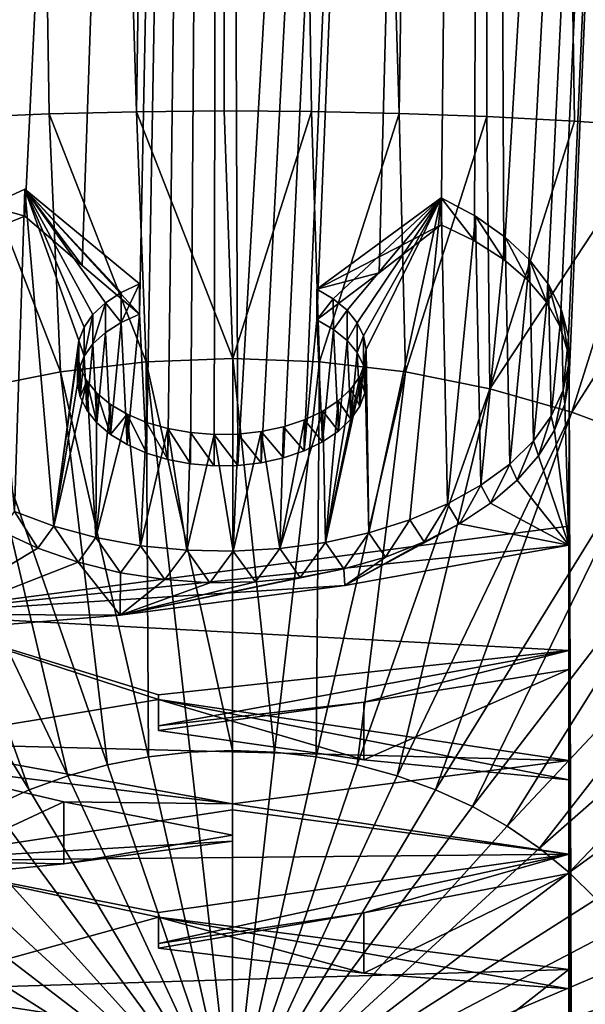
# Model space of a CAD drawing. Header units: metres. Extents: x -22 to 72, y -237 to 23.
# Tile 325 of 363: x 65.79 to 68.74, y -46.64 to -41.52. Entities that reach past the tile are written whole.
import ezdxf

# ---------------------------------------------------------------- set-up
doc = ezdxf.new("R2010")
doc.units = ezdxf.units.M
doc.layers.add('solid_509588_MEDIA_SW0001', color=7, linetype='CONTINUOUS')

msp = doc.modelspace()

# ---------------------------------------------------------------- linework, layer by layer
at = {"layer": 'solid_509588_MEDIA_SW0001'}
for points in [[(66.400864, -41.995491, 155.274124), (66.84166, -11.440371, 111.647758), (65.465561, -11.483127, 111.617805)], [(66.400864, -41.995491, 155.274124), (66.856339, -41.991329, 155.279114), (66.84166, -11.440371, 111.647758)], [(67.768143, -42.003986, 155.263916), (68.218033, -11.476451, 111.622482), (66.84166, -11.440371, 111.647758)], [(67.312256, -41.99416, 155.275726), (67.768143, -42.003986, 155.263916), (66.84166, -11.440371, 111.647758)], [(66.856339, -41.991329, 155.279114), (67.312256, -41.99416, 155.275726), (66.84166, -11.440371, 111.647758)], [(65.946182, -42.006618, 155.260757), (66.400864, -41.995491, 155.274124), (65.465561, -11.483127, 111.617805)], [(65.49173, -42.024715, 155.239014), (65.946182, -42.006618, 155.260757), (65.465561, -11.483127, 111.617805)], [(67.768143, -42.003986, 155.263916), (68.223801, -42.020824, 155.243698), (68.218033, -11.476451, 111.622482)], [(69.586754, -42.113338, 155.132523), (69.586754, -26.8522, 133.337357), (68.218033, -11.476451, 111.622482)], [(69.1334, -42.075508, 155.177994), (69.586754, -42.113338, 155.132523), (68.218033, -11.476451, 111.622482)], [(68.679001, -42.044666, 155.215042), (69.1334, -42.075508, 155.177994), (68.218033, -11.476451, 111.622482)], [(68.223801, -42.020824, 155.243698), (68.679001, -42.044666, 155.215042), (68.218033, -11.476451, 111.622482)], [(68.31144, -42.76368, 134.851761), (68.218033, -21.561619, 104.560768), (69.586754, -21.446972, 104.641006)], [(68.437111, -42.870914, 135.021347), (68.31144, -42.76368, 134.851761), (69.586754, -21.446972, 104.641006)], [(68.535393, -42.987751, 135.202057), (68.437111, -42.870914, 135.021347), (69.586754, -21.446972, 104.641006)], [(68.604912, -43.113014, 135.391266), (68.535393, -42.987751, 135.202057), (69.586754, -21.446972, 104.641006)], [(68.643936, -43.243862, 135.584106), (68.604912, -43.113014, 135.391266), (69.586754, -21.446972, 104.641006)], [(68.652115, -43.378696, 135.777939), (68.643936, -43.243862, 135.584106), (69.586754, -21.446972, 104.641006)], [(68.652115, -43.378696, 135.777939), (69.586754, -21.446972, 104.641006), (68.678986, -52.070286, 148.195038)], [(69.586754, -21.446972, 104.641006), (69.133392, -52.024914, 148.211334), (68.678986, -52.070286, 148.195038)], [(65.470421, -42.702427, 134.766571), (65.465561, -21.554939, 104.565445), (66.84166, -21.597715, 104.535515)], [(65.635071, -42.613396, 134.619736), (65.470421, -42.702427, 134.766571), (66.84166, -21.597715, 104.535515)], [(65.635071, -42.613396, 134.619736), (66.84166, -21.597715, 104.535515), (65.820129, -42.537701, 134.492401)], [(66.118156, -42.794891, 134.835129), (65.820129, -42.537701, 134.492401), (66.84166, -21.597715, 104.535515)], [(66.416512, -43.048656, 135.180832), (66.118156, -42.794891, 134.835129), (66.84166, -21.597715, 104.535515)], [(66.452827, -43.770271, 136.2099), (66.416512, -43.048656, 135.180832), (66.84166, -21.597715, 104.535515)], [(66.56385, -43.804211, 136.254532), (66.452827, -43.770271, 136.2099), (66.84166, -21.597715, 104.535515)], [(66.681725, -43.826653, 136.283691), (66.56385, -43.804211, 136.254532), (66.84166, -21.597715, 104.535515)], [(66.804787, -43.837193, 136.297028), (66.681725, -43.826653, 136.283691), (66.84166, -21.597715, 104.535515)], [(66.928871, -43.835342, 136.294022), (66.804787, -43.837193, 136.297028), (66.84166, -21.597715, 104.535515)], [(66.928871, -43.835342, 136.294022), (66.84166, -21.597715, 104.535515), (68.218033, -21.561619, 104.560768)], [(67.050056, -43.82127, 136.274887), (66.928871, -43.835342, 136.294022), (68.218033, -21.561619, 104.560768)], [(67.166534, -43.795227, 136.239838), (67.050056, -43.82127, 136.274887), (68.218033, -21.561619, 104.560768)], [(67.273865, -43.758221, 136.190033), (67.166534, -43.795227, 136.239838), (68.218033, -21.561619, 104.560768)], [(67.338783, -43.078194, 135.221191), (67.273865, -43.758221, 136.190033), (68.218033, -21.561619, 104.560768)], [(67.662689, -42.83279, 134.887939), (67.338783, -43.078194, 135.221191), (68.218033, -21.561619, 104.560768)], [(67.986229, -42.583298, 134.558136), (67.662689, -42.83279, 134.887939), (68.218033, -21.561619, 104.560768)], [(68.159897, -42.667152, 134.695953), (67.986229, -42.583298, 134.558136), (68.218033, -21.561619, 104.560768)], [(68.31144, -42.76368, 134.851761), (68.159897, -42.667152, 134.695953), (68.218033, -21.561619, 104.560768)], [(66.005592, -43.347744, 154.52536), (65.946182, -42.006618, 155.260757), (65.49173, -42.024715, 155.239014)], [(65.567078, -43.434647, 154.464508), (66.005592, -43.347744, 154.52536), (65.49173, -42.024715, 155.239014)], [(66.452209, -43.29538, 154.562027), (66.400864, -41.995491, 155.274124), (65.946182, -42.006618, 155.260757)], [(66.005592, -43.347744, 154.52536), (66.452209, -43.29538, 154.562027), (65.946182, -42.006618, 155.260757)], [(66.90287, -43.278019, 154.574188), (66.856339, -41.991329, 155.279114), (66.400864, -41.995491, 155.274124)], [(66.452209, -43.29538, 154.562027), (66.90287, -43.278019, 154.574188), (66.400864, -41.995491, 155.274124)], [(66.90287, -43.278019, 154.574188), (67.312256, -41.99416, 155.275726), (66.856339, -41.991329, 155.279114)], [(66.90287, -43.278019, 154.574188), (67.353516, -43.295826, 154.561722), (67.312256, -41.99416, 155.275726)], [(67.353516, -43.295826, 154.561722), (67.768143, -42.003986, 155.263916), (67.312256, -41.99416, 155.275726)], [(67.353516, -43.295826, 154.561722), (67.800049, -43.348637, 154.524734), (67.768143, -42.003986, 155.263916)], [(67.800049, -43.348637, 154.524734), (68.223801, -42.020824, 155.243698), (67.768143, -42.003986, 155.263916)], [(67.800049, -43.348637, 154.524734), (68.238434, -43.43597, 154.463577), (68.223801, -42.020824, 155.243698)], [(68.238434, -43.43597, 154.463577), (68.679001, -42.044666, 155.215042), (68.223801, -42.020824, 155.243698)], [(68.238434, -43.43597, 154.463577), (69.1334, -42.075508, 155.177994), (68.679001, -42.044666, 155.215042)], [(68.238434, -43.43597, 154.463577), (68.664703, -43.557041, 154.378815), (69.1334, -42.075508, 155.177994)], [(68.664703, -43.557041, 154.378815), (69.586754, -42.113338, 155.132523), (69.1334, -42.075508, 155.177994)], [(68.664703, -43.557041, 154.378815), (69.074989, -43.710747, 154.271179), (69.586754, -42.113338, 155.132523)], [(65.820129, -42.398132, 134.590134), (65.767181, -44.073868, 136.983322), (65.63073, -42.485146, 134.714401)], [(65.820129, -42.398132, 134.590134), (65.63073, -42.485146, 134.714401), (65.820129, -42.537701, 134.492401)], [(65.820129, -42.398132, 134.590134), (65.971268, -44.150013, 137.092072), (65.767181, -44.073868, 136.983322)], [(66.10141, -43.184746, 135.713531), (65.820129, -42.398132, 134.590134), (66.128494, -43.115055, 135.613998)], [(66.174667, -43.049541, 135.520432), (65.820129, -42.398132, 134.590134), (66.239494, -42.988815, 135.433701)], [(66.321259, -42.934811, 135.356583), (65.820129, -42.398132, 134.590134), (66.416512, -42.889687, 135.292145)], [(66.128494, -43.115055, 135.613998), (65.820129, -42.398132, 134.590134), (66.174667, -43.049541, 135.520432)], [(66.239494, -42.988815, 135.433701), (65.820129, -42.398132, 134.590134), (66.321259, -42.934811, 135.356583)], [(66.10141, -43.184746, 135.713531), (65.971268, -44.150013, 137.092072), (65.820129, -42.398132, 134.590134)], [(65.820129, -42.398132, 134.590134), (65.820129, -42.537701, 134.492401), (66.118156, -42.794891, 134.835129)], [(65.820129, -42.398132, 134.590134), (66.118156, -42.794891, 134.835129), (66.416512, -43.048656, 135.180832)], [(66.416512, -42.889687, 135.292145), (65.820129, -42.398132, 134.590134), (66.416512, -43.048656, 135.180832)], [(65.63073, -42.485146, 134.714401), (65.635071, -42.613396, 134.619736), (65.820129, -42.537701, 134.492401)], [(67.338783, -42.918365, 135.333099), (67.986229, -42.444019, 134.655655), (67.424973, -42.969131, 135.405594)], [(67.338783, -42.918365, 135.333099), (67.986229, -42.583298, 134.558136), (67.986229, -42.444019, 134.655655)], [(67.424973, -42.969131, 135.405594), (67.986229, -42.444019, 134.655655), (67.496078, -43.027889, 135.489517)], [(67.496078, -43.027889, 135.489517), (67.986229, -42.444019, 134.655655), (67.54908, -43.092281, 135.581482)], [(67.54908, -43.092281, 135.581482), (67.986229, -42.444019, 134.655655), (67.582626, -43.160275, 135.678574)], [(67.582626, -43.160275, 135.678574), (67.986229, -42.444019, 134.655655), (67.59642, -43.231232, 135.779922)], [(67.59642, -43.231232, 135.779922), (67.986229, -42.444019, 134.655655), (67.610207, -44.184731, 137.141663)], [(67.610207, -44.184731, 137.141663), (67.986229, -42.444019, 134.655655), (67.823524, -44.117432, 137.045532)], [(67.823524, -44.117432, 137.045532), (67.986229, -42.444019, 134.655655), (68.01931, -44.034164, 136.92662)], [(68.01931, -44.034164, 136.92662), (67.986229, -42.444019, 134.655655), (68.163925, -42.538811, 134.791031)], [(67.986229, -42.444019, 134.655655), (67.986229, -42.583298, 134.558136), (68.159897, -42.667152, 134.695953)], [(68.163925, -42.538811, 134.791031), (67.986229, -42.444019, 134.655655), (68.159897, -42.667152, 134.695953)], [(67.338783, -42.918365, 135.333099), (67.662689, -42.83279, 134.887939), (67.986229, -42.583298, 134.558136)], [(68.01931, -44.034164, 136.92662), (68.163925, -42.538811, 134.791031), (68.19268, -43.937187, 136.788116)], [(68.163925, -42.538811, 134.791031), (68.159897, -42.667152, 134.695953), (68.31144, -42.76368, 134.851761)], [(68.19268, -43.937187, 136.788116), (68.163925, -42.538811, 134.791031), (68.318542, -42.646999, 134.945541)], [(68.318542, -42.646999, 134.945541), (68.163925, -42.538811, 134.791031), (68.31144, -42.76368, 134.851761)], [(68.19268, -43.937187, 136.788116), (68.318542, -42.646999, 134.945541), (68.342468, -43.827209, 136.631058)], [(68.318542, -42.646999, 134.945541), (68.31144, -42.76368, 134.851761), (68.437111, -42.870914, 135.021347)], [(68.342468, -43.827209, 136.631058), (68.318542, -42.646999, 134.945541), (68.445885, -42.76572, 135.115097)], [(68.445885, -42.76572, 135.115097), (68.318542, -42.646999, 134.945541), (68.437111, -42.870914, 135.021347)], [(68.342468, -43.827209, 136.631058), (68.445885, -42.76572, 135.115097), (68.465302, -43.706429, 136.458572)], [(68.445885, -42.76572, 135.115097), (68.437111, -42.870914, 135.021347), (68.535393, -42.987751, 135.202057)], [(68.465302, -43.706429, 136.458572), (68.445885, -42.76572, 135.115097), (68.544006, -42.89291, 135.296738)], [(68.544006, -42.89291, 135.296738), (68.445885, -42.76572, 135.115097), (68.535393, -42.987751, 135.202057)], [(67.338783, -42.918365, 135.333099), (67.338783, -43.078194, 135.221191), (67.662689, -42.83279, 134.887939)], [(66.416512, -42.889687, 135.292145), (66.416512, -43.048656, 135.180832), (66.321045, -43.091789, 135.246918)], [(66.321259, -42.934811, 135.356583), (66.416512, -42.889687, 135.292145), (66.321045, -43.091789, 135.246918)], [(68.465302, -43.706429, 136.458572), (68.544006, -42.89291, 135.296738), (68.558189, -43.577915, 136.27504)], [(68.544006, -42.89291, 135.296738), (68.535393, -42.987751, 135.202057), (68.604912, -43.113014, 135.391266)], [(68.558189, -43.577915, 136.27504), (68.544006, -42.89291, 135.296738), (68.611824, -43.027287, 135.488663)], [(68.611824, -43.027287, 135.488663), (68.544006, -42.89291, 135.296738), (68.604912, -43.113014, 135.391266)], [(66.239494, -42.988815, 135.433701), (66.321259, -42.934811, 135.356583), (66.321045, -43.091789, 135.246918)], [(67.338783, -42.918365, 135.333099), (67.424973, -42.969131, 135.405594), (67.338783, -43.078194, 135.221191)], [(66.174667, -43.049541, 135.520432), (66.239494, -42.988815, 135.433701), (66.174896, -43.202198, 135.41304)], [(66.239494, -42.988815, 135.433701), (66.239471, -43.143578, 135.325348), (66.174896, -43.202198, 135.41304)], [(66.239494, -42.988815, 135.433701), (66.321045, -43.091789, 135.246918), (66.239471, -43.143578, 135.325348)], [(67.424973, -42.969131, 135.405594), (67.425186, -43.127377, 135.29512), (67.338783, -43.078194, 135.221191)], [(67.424973, -42.969131, 135.405594), (67.496078, -43.027889, 135.489517), (67.425186, -43.127377, 135.29512)], [(66.352776, -43.72612, 136.15126), (66.321045, -43.091789, 135.246918), (66.416512, -43.048656, 135.180832)], [(66.452827, -43.770271, 136.2099), (66.352776, -43.72612, 136.15126), (66.416512, -43.048656, 135.180832)], [(67.496078, -43.027889, 135.489517), (67.496178, -43.184422, 135.380112), (67.425186, -43.127377, 135.29512)], [(67.496078, -43.027889, 135.489517), (67.54908, -43.092281, 135.581482), (67.496178, -43.184422, 135.380112)], [(68.558189, -43.577915, 136.27504), (68.611824, -43.027287, 135.488663), (68.620239, -43.443134, 136.08255)], [(68.611824, -43.027287, 135.488663), (68.604912, -43.113014, 135.391266), (68.643936, -43.243862, 135.584106)], [(68.620239, -43.443134, 136.08255), (68.611824, -43.027287, 135.488663), (68.647369, -43.165165, 135.685562)], [(68.647369, -43.165165, 135.685562), (68.611824, -43.027287, 135.488663), (68.643936, -43.243862, 135.584106)], [(66.174667, -43.049541, 135.520432), (66.174896, -43.202198, 135.41304), (66.128365, -43.266739, 135.508286)], [(66.128494, -43.115055, 135.613998), (66.174667, -43.049541, 135.520432), (66.128365, -43.266739, 135.508286)], [(66.266441, -43.673187, 136.08017), (66.239471, -43.143578, 135.325348), (66.321045, -43.091789, 135.246918)], [(66.352776, -43.72612, 136.15126), (66.266441, -43.673187, 136.08017), (66.321045, -43.091789, 135.246918)], [(67.338783, -43.078194, 135.221191), (67.369377, -43.71138, 136.126694), (67.273865, -43.758221, 136.190033)], [(67.338783, -43.078194, 135.221191), (67.425186, -43.127377, 135.29512), (67.369377, -43.71138, 136.126694)], [(67.54908, -43.092281, 135.581482), (67.549004, -43.247261, 135.472763), (67.496178, -43.184422, 135.380112)], [(67.54908, -43.092281, 135.581482), (67.582626, -43.160275, 135.678574), (67.549004, -43.247261, 135.472763)], [(66.10141, -43.184746, 135.713531), (66.128494, -43.115055, 135.613998), (66.128365, -43.266739, 135.508286)], [(66.195412, -43.612614, 135.997879), (66.174896, -43.202198, 135.41304), (66.239471, -43.143578, 135.325348)], [(66.266441, -43.673187, 136.08017), (66.195412, -43.612614, 135.997879), (66.239471, -43.143578, 135.325348)], [(67.425186, -43.127377, 135.29512), (67.45108, -43.655819, 136.051041), (67.369377, -43.71138, 136.126694)], [(67.425186, -43.127377, 135.29512), (67.496178, -43.184422, 135.380112), (67.45108, -43.655819, 136.051041)], [(66.094734, -43.256027, 135.815323), (65.971268, -44.150013, 137.092072), (66.10141, -43.184746, 135.713531)], [(66.10141, -43.184746, 135.713531), (66.101349, -43.33543, 135.608276), (66.094727, -43.406033, 135.709579)], [(66.094734, -43.256027, 135.815323), (66.10141, -43.184746, 135.713531), (66.094727, -43.406033, 135.709579)], [(66.10141, -43.184746, 135.713531), (66.128365, -43.266739, 135.508286), (66.101349, -43.33543, 135.608276)], [(66.142418, -43.54681, 135.907333), (66.128365, -43.266739, 135.508286), (66.174896, -43.202198, 135.41304)], [(66.195412, -43.612614, 135.997879), (66.142418, -43.54681, 135.907333), (66.174896, -43.202198, 135.41304)], [(67.496178, -43.184422, 135.380112), (67.515884, -43.593739, 135.965729), (67.45108, -43.655819, 136.051041)], [(67.496178, -43.184422, 135.380112), (67.549004, -43.247261, 135.472763), (67.515884, -43.593739, 135.965729)], [(67.582626, -43.160275, 135.678574), (67.582741, -43.314743, 135.571121), (67.549004, -43.247261, 135.472763)], [(67.582626, -43.160275, 135.678574), (67.59642, -43.231232, 135.779922), (67.582741, -43.314743, 135.571121)], [(68.620239, -43.443134, 136.08255), (68.647369, -43.165165, 135.685562), (68.650215, -43.304329, 135.884308)], [(68.647369, -43.165165, 135.685562), (68.643936, -43.243862, 135.584106), (68.652115, -43.378696, 135.777939)], [(68.650215, -43.304329, 135.884308), (68.647369, -43.165165, 135.685562), (68.652115, -43.378696, 135.777939)], [(67.549004, -43.247261, 135.472763), (67.562515, -43.526554, 135.872421), (67.515884, -43.593739, 135.965729)], [(67.549004, -43.247261, 135.472763), (67.582741, -43.314743, 135.571121), (67.562515, -43.526554, 135.872421)], [(67.59642, -43.231232, 135.779922), (67.596458, -43.385227, 135.672623), (67.582741, -43.314743, 135.571121)], [(67.59642, -43.231232, 135.779922), (67.610207, -44.184731, 137.141663), (67.589622, -43.302513, 135.881714)], [(67.59642, -43.231232, 135.779922), (67.589622, -43.302513, 135.881714), (67.596458, -43.385227, 135.672623)], [(66.108482, -43.326389, 135.915817), (65.971268, -44.150013, 137.092072), (66.094734, -43.256027, 135.815323)], [(66.46431, -45.34988, 153.329865), (66.452209, -43.29538, 154.562027), (66.005592, -43.347744, 154.52536)], [(66.094734, -43.256027, 135.815323), (66.094727, -43.406033, 135.709579), (66.108574, -43.477322, 135.81041)], [(66.108482, -43.326389, 135.915817), (66.094734, -43.256027, 135.815323), (66.108574, -43.477322, 135.81041)], [(66.108574, -43.477322, 135.81041), (66.101349, -43.33543, 135.608276), (66.128365, -43.266739, 135.508286)], [(66.142418, -43.54681, 135.907333), (66.108574, -43.477322, 135.81041), (66.128365, -43.266739, 135.508286)], [(66.900002, -45.316807, 153.353027), (66.90287, -43.278019, 154.574188), (66.452209, -43.29538, 154.562027)], [(66.681221, -45.325092, 153.347214), (66.900002, -45.316807, 153.353027), (66.452209, -43.29538, 154.562027)], [(66.46431, -45.34988, 153.329865), (66.681221, -45.325092, 153.347214), (66.452209, -43.29538, 154.562027)], [(66.900002, -45.316807, 153.353027), (67.118782, -45.325092, 153.347214), (66.90287, -43.278019, 154.574188)], [(67.118782, -45.325092, 153.347214), (67.353516, -43.295826, 154.561722), (66.90287, -43.278019, 154.574188)], [(67.118782, -45.325092, 153.347214), (67.335693, -45.34988, 153.329865), (67.353516, -43.295826, 154.561722)], [(67.335693, -45.34988, 153.329865), (67.800049, -43.348637, 154.524734), (67.353516, -43.295826, 154.561722)], [(67.589622, -43.302513, 135.881714), (67.384117, -44.234715, 137.213043), (67.562691, -43.371609, 135.980392)], [(67.589622, -43.302513, 135.881714), (67.610207, -44.184731, 137.141663), (67.384117, -44.234715, 137.213043)], [(67.589622, -43.302513, 135.881714), (67.562691, -43.371609, 135.980392), (67.589661, -43.456268, 135.773666)], [(67.589622, -43.302513, 135.881714), (67.589661, -43.456268, 135.773666), (67.596458, -43.385227, 135.672623)], [(68.620239, -43.443134, 136.08255), (68.650215, -43.304329, 135.884308), (68.629288, -43.515667, 135.970016)], [(68.650215, -43.304329, 135.884308), (68.652115, -43.378696, 135.777939), (68.629288, -43.515667, 135.970016)], [(66.251114, -45.390953, 153.301102), (66.005592, -43.347744, 154.52536), (65.567078, -43.434647, 154.464508)], [(66.142387, -43.394794, 136.013504), (65.971268, -44.150013, 137.092072), (66.108482, -43.326389, 135.915817)], [(66.251114, -45.390953, 153.301102), (66.46431, -45.34988, 153.329865), (66.005592, -43.347744, 154.52536)], [(66.108574, -43.477322, 135.81041), (66.094727, -43.406033, 135.709579), (66.101349, -43.33543, 135.608276)], [(66.142387, -43.394794, 136.013504), (66.108482, -43.326389, 135.915817), (66.108574, -43.477322, 135.81041)], [(67.335693, -45.34988, 153.329865), (67.548889, -45.390953, 153.301102), (67.800049, -43.348637, 154.524734)], [(67.548889, -45.390953, 153.301102), (68.238434, -43.43597, 154.463577), (67.800049, -43.348637, 154.524734)], [(67.582741, -43.314743, 135.571121), (67.589661, -43.456268, 135.773666), (67.562515, -43.526554, 135.872421)], [(67.582741, -43.314743, 135.571121), (67.596458, -43.385227, 135.672623), (67.589661, -43.456268, 135.773666)], [(66.142387, -43.394794, 136.013504), (66.190315, -44.209423, 137.176926), (65.971268, -44.150013, 137.092072)], [(66.142387, -43.394794, 136.013504), (66.108574, -43.477322, 135.81041), (66.142418, -43.54681, 135.907333)], [(66.19577, -43.459446, 136.105835), (66.190315, -44.209423, 137.176926), (66.142387, -43.394794, 136.013504)], [(66.142387, -43.394794, 136.013504), (66.142418, -43.54681, 135.907333), (66.195412, -43.612614, 135.997879)], [(66.19577, -43.459446, 136.105835), (66.142387, -43.394794, 136.013504), (66.195412, -43.612614, 135.997879)], [(67.562691, -43.371609, 135.980392), (67.384117, -44.234715, 137.213043), (67.51609, -43.437511, 136.074524)], [(67.562691, -43.371609, 135.980392), (67.51609, -43.437511, 136.074524), (67.562515, -43.526554, 135.872421)], [(67.562691, -43.371609, 135.980392), (67.562515, -43.526554, 135.872421), (67.589661, -43.456268, 135.773666)], [(68.629288, -43.515667, 135.970016), (68.652115, -43.378696, 135.777939), (68.650002, -44.249752, 137.021606)], [(68.650002, -44.896172, 137.944794), (68.652115, -43.378696, 135.777939), (68.678986, -52.070286, 148.195038)], [(68.652115, -43.378696, 135.777939), (68.650002, -44.896172, 137.944794), (68.650002, -44.249752, 137.021606)], [(66.043457, -45.447968, 153.261185), (65.567078, -43.434647, 154.464508), (65.140633, -43.55529, 154.380035)], [(66.043457, -45.447968, 153.261185), (66.251114, -45.390953, 153.301102), (65.567078, -43.434647, 154.464508)], [(67.51609, -43.437511, 136.074524), (67.384117, -44.234715, 137.213043), (67.450836, -43.498474, 136.161575)], [(67.51609, -43.437511, 136.074524), (67.450836, -43.498474, 136.161575), (67.515884, -43.593739, 135.965729)], [(67.51609, -43.437511, 136.074524), (67.515884, -43.593739, 135.965729), (67.562515, -43.526554, 135.872421)], [(67.548889, -45.390953, 153.301102), (67.756546, -45.447968, 153.261185), (68.238434, -43.43597, 154.463577)], [(67.756546, -45.447968, 153.261185), (68.664703, -43.557041, 154.378815), (68.238434, -43.43597, 154.463577)], [(68.558189, -43.577915, 136.27504), (68.620239, -43.443134, 136.08255), (68.575943, -43.651436, 136.155853)], [(68.620239, -43.443134, 136.08255), (68.629288, -43.515667, 135.970016), (68.575943, -43.651436, 136.155853)], [(66.266258, -43.517616, 136.188919), (66.190315, -44.209423, 137.176926), (66.19577, -43.459446, 136.105835)], [(66.19577, -43.459446, 136.105835), (66.195412, -43.612614, 135.997879), (66.266441, -43.673187, 136.08017)], [(66.266258, -43.517616, 136.188919), (66.19577, -43.459446, 136.105835), (66.266441, -43.673187, 136.08017)], [(67.450836, -43.498474, 136.161575), (67.384117, -44.234715, 137.213043), (67.369797, -43.551933, 136.23793)], [(67.450836, -43.498474, 136.161575), (67.369797, -43.551933, 136.23793), (67.45108, -43.655819, 136.051041)], [(67.450836, -43.498474, 136.161575), (67.45108, -43.655819, 136.051041), (67.515884, -43.593739, 135.965729)], [(65.843102, -45.520432, 153.210449), (65.140633, -43.55529, 154.380035), (64.730118, -43.708591, 154.27269)], [(65.843102, -45.520432, 153.210449), (66.043457, -45.447968, 153.261185), (65.140633, -43.55529, 154.380035)], [(66.352631, -43.568432, 136.26149), (66.190315, -44.209423, 137.176926), (66.266258, -43.517616, 136.188919)], [(66.352631, -43.568432, 136.26149), (66.266258, -43.517616, 136.188919), (66.266441, -43.673187, 136.08017)], [(67.369797, -43.551933, 136.23793), (67.147079, -44.266991, 137.25914), (67.274353, -43.597095, 136.302429)], [(67.369797, -43.551933, 136.23793), (67.384117, -44.234715, 137.213043), (67.147079, -44.266991, 137.25914)], [(67.369797, -43.551933, 136.23793), (67.274353, -43.597095, 136.302429), (67.369377, -43.71138, 136.126694)], [(67.369797, -43.551933, 136.23793), (67.369377, -43.71138, 136.126694), (67.45108, -43.655819, 136.051041)], [(67.756546, -45.447968, 153.261185), (67.956894, -45.520432, 153.210449), (68.664703, -43.557041, 154.378815)], [(67.956894, -45.520432, 153.210449), (69.074989, -43.710747, 154.271179), (68.664703, -43.557041, 154.378815)], [(68.575943, -43.651436, 136.155853), (68.629288, -43.515667, 135.970016), (68.650002, -44.249752, 137.021606)], [(66.352631, -43.568432, 136.26149), (66.422546, -44.25164, 137.237213), (66.190315, -44.209423, 137.176926)], [(66.352631, -43.568432, 136.26149), (66.266441, -43.673187, 136.08017), (66.352776, -43.72612, 136.15126)], [(66.453201, -43.610722, 136.321884), (66.422546, -44.25164, 137.237213), (66.352631, -43.568432, 136.26149)], [(66.352631, -43.568432, 136.26149), (66.352776, -43.72612, 136.15126), (66.452827, -43.770271, 136.2099)], [(66.453201, -43.610722, 136.321884), (66.352631, -43.568432, 136.26149), (66.452827, -43.770271, 136.2099)], [(66.563972, -43.642761, 136.367645), (66.422546, -44.25164, 137.237213), (66.453201, -43.610722, 136.321884)], [(66.453201, -43.610722, 136.321884), (66.452827, -43.770271, 136.2099), (66.56385, -43.804211, 136.254532)], [(66.563972, -43.642761, 136.367645), (66.453201, -43.610722, 136.321884), (66.56385, -43.804211, 136.254532)], [(67.274353, -43.597095, 136.302429), (67.147079, -44.266991, 137.25914), (67.166397, -43.6329, 136.353561)], [(67.274353, -43.597095, 136.302429), (67.166397, -43.6329, 136.353561), (67.273865, -43.758221, 136.190033)], [(67.274353, -43.597095, 136.302429), (67.273865, -43.758221, 136.190033), (67.369377, -43.71138, 136.126694)], [(68.465302, -43.706429, 136.458572), (68.558189, -43.577915, 136.27504), (68.492722, -43.784195, 136.333374)], [(68.558189, -43.577915, 136.27504), (68.575943, -43.651436, 136.155853), (68.492722, -43.784195, 136.333374)], [(66.563972, -43.642761, 136.367645), (66.66243, -44.275532, 137.271332), (66.422546, -44.25164, 137.237213)], [(66.563972, -43.642761, 136.367645), (66.56385, -43.804211, 136.254532), (66.681725, -43.826653, 136.283691)], [(66.68158, -43.663795, 136.39769), (66.66243, -44.275532, 137.271332), (66.563972, -43.642761, 136.367645)], [(66.68158, -43.663795, 136.39769), (66.563972, -43.642761, 136.367645), (66.681725, -43.826653, 136.283691)], [(66.804909, -43.673553, 136.411621), (66.66243, -44.275532, 137.271332), (66.68158, -43.663795, 136.39769)], [(66.68158, -43.663795, 136.39769), (66.681725, -43.826653, 136.283691), (66.804787, -43.837193, 136.297028)], [(66.804909, -43.673553, 136.411621), (66.68158, -43.663795, 136.39769), (66.804787, -43.837193, 136.297028)], [(67.05024, -43.657883, 136.389236), (66.904778, -44.280666, 137.278671), (66.929352, -43.671501, 136.408691)], [(67.05024, -43.657883, 136.389236), (67.147079, -44.266991, 137.25914), (66.904778, -44.280666, 137.278671)], [(67.05024, -43.657883, 136.389236), (66.929352, -43.671501, 136.408691), (67.050056, -43.82127, 136.274887)], [(67.05024, -43.657883, 136.389236), (67.050056, -43.82127, 136.274887), (67.166534, -43.795227, 136.239838)], [(67.166397, -43.6329, 136.353561), (67.147079, -44.266991, 137.25914), (67.05024, -43.657883, 136.389236)], [(67.166397, -43.6329, 136.353561), (67.05024, -43.657883, 136.389236), (67.166534, -43.795227, 136.239838)], [(67.166397, -43.6329, 136.353561), (67.166534, -43.795227, 136.239838), (67.273865, -43.758221, 136.190033)], [(68.492722, -43.784195, 136.333374), (68.575943, -43.651436, 136.155853), (68.650002, -44.249752, 137.021606)], [(65.651772, -45.607731, 153.149307), (65.843102, -45.520432, 153.210449), (64.730118, -43.708591, 154.27269)], [(66.804909, -43.673553, 136.411621), (66.904778, -44.280666, 137.278671), (66.66243, -44.275532, 137.271332)], [(66.804909, -43.673553, 136.411621), (66.804787, -43.837193, 136.297028), (66.928871, -43.835342, 136.294022)], [(66.929352, -43.671501, 136.408691), (66.904778, -44.280666, 137.278671), (66.804909, -43.673553, 136.411621)], [(66.929352, -43.671501, 136.408691), (66.804909, -43.673553, 136.411621), (66.928871, -43.835342, 136.294022)], [(66.929352, -43.671501, 136.408691), (66.928871, -43.835342, 136.294022), (67.050056, -43.82127, 136.274887)], [(67.956894, -45.520432, 153.210449), (68.148232, -45.607731, 153.149307), (69.074989, -43.710747, 154.271179)], [(68.148232, -45.607731, 153.149307), (69.465591, -43.895702, 154.141678), (69.074989, -43.710747, 154.271179)], [(68.342468, -43.827209, 136.631058), (68.465302, -43.706429, 136.458572), (68.38089, -43.911446, 136.499847)], [(68.465302, -43.706429, 136.458572), (68.492722, -43.784195, 136.333374), (68.38089, -43.911446, 136.499847)], [(68.38089, -43.911446, 136.499847), (68.492722, -43.784195, 136.333374), (68.650002, -44.249752, 137.021606)], [(68.19268, -43.937187, 136.788116), (68.342468, -43.827209, 136.631058), (68.243103, -44.029785, 136.651596)], [(68.342468, -43.827209, 136.631058), (68.38089, -43.911446, 136.499847), (68.243103, -44.029785, 136.651596)], [(68.148232, -45.607731, 153.149307), (68.328918, -45.709118, 153.078323), (69.465591, -43.895702, 154.141678)], [(68.243103, -44.029785, 136.651596), (68.38089, -43.911446, 136.499847), (68.650002, -44.249752, 137.021606)], [(68.328918, -45.709118, 153.078323), (69.832962, -44.110229, 153.991455), (69.465591, -43.895702, 154.141678)], [(68.01931, -44.034164, 136.92662), (68.19268, -43.937187, 136.788116), (68.08078, -44.137508, 136.787277)], [(68.19268, -43.937187, 136.788116), (68.243103, -44.029785, 136.651596), (68.08078, -44.137508, 136.787277)], [(67.823524, -44.117432, 137.045532), (68.01931, -44.034164, 136.92662), (67.896957, -44.232067, 136.904572)], [(68.01931, -44.034164, 136.92662), (68.08078, -44.137508, 136.787277), (67.896957, -44.232067, 136.904572)], [(68.08078, -44.137508, 136.787277), (68.243103, -44.029785, 136.651596), (68.650002, -44.249752, 137.021606)], [(65.767181, -44.073868, 136.983322), (65.888512, -44.264374, 136.952011), (65.697304, -44.175907, 136.844421)], [(65.767181, -44.073868, 136.983322), (65.971268, -44.150013, 137.092072), (65.888512, -44.264374, 136.952011)], [(67.610207, -44.184731, 137.141663), (67.823524, -44.117432, 137.045532), (67.696083, -44.31086, 137.001144)], [(67.823524, -44.117432, 137.045532), (67.896957, -44.232067, 136.904572), (67.696083, -44.31086, 137.001144)], [(68.328918, -45.709118, 153.078323), (68.497406, -45.82373, 152.998062), (69.832962, -44.110229, 153.991455)], [(68.497406, -45.82373, 152.998062), (70.173782, -44.352386, 153.821899), (69.832962, -44.110229, 153.991455)], [(65.150002, -44.608028, 137.746185), (68.650002, -44.149719, 137.09166), (68.650002, -44.796139, 138.014832)], [(65.150002, -44.608028, 137.746185), (68.650002, -44.249752, 137.021606), (68.650002, -44.149719, 137.09166)], [(65.971268, -44.150013, 137.092072), (66.097023, -44.337055, 137.039047), (65.888512, -44.264374, 136.952011)], [(65.971268, -44.150013, 137.092072), (66.190315, -44.209423, 137.176926), (66.097023, -44.337055, 137.039047)], [(68.08078, -44.137508, 136.787277), (68.650002, -44.249752, 137.021606), (67.484062, -44.459129, 137.199951)], [(67.896957, -44.232067, 136.904572), (68.08078, -44.137508, 136.787277), (67.484062, -44.459129, 137.199951)], [(68.650002, -44.149719, 137.09166), (68.650002, -44.249752, 137.021606), (68.650002, -44.896172, 137.944794)], [(68.650002, -44.149719, 137.09166), (68.650002, -44.896172, 137.944794), (68.650002, -44.796139, 138.014832)], [(65.697304, -44.175907, 136.844421), (65.888512, -44.264374, 136.952011), (65.150002, -44.708061, 137.676147)], [(66.190315, -44.209423, 137.176926), (66.318542, -44.391987, 137.103928), (66.097023, -44.337055, 137.039047)], [(66.190315, -44.209423, 137.176926), (66.422546, -44.25164, 137.237213), (66.318542, -44.391987, 137.103928)], [(67.384117, -44.234715, 137.213043), (67.610207, -44.184731, 137.141663), (67.479897, -44.37281, 137.076447)], [(67.610207, -44.184731, 137.141663), (67.696083, -44.31086, 137.001144), (67.479897, -44.37281, 137.076447)], [(65.150002, -44.608028, 137.746185), (67.484062, -44.459129, 137.199951), (68.650002, -44.249752, 137.021606)], [(65.888512, -44.264374, 136.952011), (66.097023, -44.337055, 137.039047), (65.150002, -44.708061, 137.676147)], [(66.422546, -44.25164, 137.237213), (66.547897, -44.427776, 137.145554), (66.318542, -44.391987, 137.103928)], [(66.422546, -44.25164, 137.237213), (66.66243, -44.275532, 137.271332), (66.547897, -44.427776, 137.145554)], [(66.66243, -44.275532, 137.271332), (66.78347, -44.443985, 137.163818), (66.547897, -44.427776, 137.145554)], [(66.66243, -44.275532, 137.271332), (66.904778, -44.280666, 137.278671), (66.78347, -44.443985, 137.163818)], [(66.904778, -44.280666, 137.278671), (67.147079, -44.266991, 137.25914), (67.020172, -44.440056, 137.158249)], [(67.147079, -44.266991, 137.25914), (67.252853, -44.416233, 137.129089), (67.020172, -44.440056, 137.158249)], [(67.147079, -44.266991, 137.25914), (67.384117, -44.234715, 137.213043), (67.252853, -44.416233, 137.129089)], [(67.384117, -44.234715, 137.213043), (67.479897, -44.37281, 137.076447), (67.252853, -44.416233, 137.129089)], [(67.696083, -44.31086, 137.001144), (67.896957, -44.232067, 136.904572), (67.484062, -44.459129, 137.199951)], [(66.904778, -44.280666, 137.278671), (67.020172, -44.440056, 137.158249), (66.78347, -44.443985, 137.163818)], [(67.479897, -44.37281, 137.076447), (67.696083, -44.31086, 137.001144), (67.484062, -44.459129, 137.199951)], [(66.097023, -44.337055, 137.039047), (66.315941, -44.612091, 137.418396), (65.150002, -44.708061, 137.676147)], [(66.097023, -44.337055, 137.039047), (66.318542, -44.391987, 137.103928), (66.315941, -44.612091, 137.418396)], [(67.479897, -44.37281, 137.076447), (67.484062, -44.459129, 137.199951), (66.315941, -44.612091, 137.418396)], [(67.252853, -44.416233, 137.129089), (67.479897, -44.37281, 137.076447), (66.315941, -44.612091, 137.418396)], [(68.497406, -45.82373, 152.998062), (68.652275, -45.950588, 152.909241), (70.173782, -44.352386, 153.821899)], [(68.652275, -45.950588, 152.909241), (70.484962, -44.619984, 153.634537), (70.173782, -44.352386, 153.821899)], [(66.318542, -44.391987, 137.103928), (66.547897, -44.427776, 137.145554), (66.315941, -44.612091, 137.418396)], [(67.020172, -44.440056, 137.158249), (67.252853, -44.416233, 137.129089), (66.315941, -44.612091, 137.418396)], [(66.547897, -44.427776, 137.145554), (66.78347, -44.443985, 137.163818), (66.315941, -44.612091, 137.418396)], [(65.150002, -44.608028, 137.746185), (66.315941, -44.612091, 137.418396), (67.484062, -44.459129, 137.199951)], [(66.78347, -44.443985, 137.163818), (67.020172, -44.440056, 137.158249), (66.315941, -44.612091, 137.418396)], [(65.150002, -44.608028, 137.746185), (68.650002, -44.796139, 138.014832), (66.514999, -45.027035, 138.344589)], [(66.514999, -45.051735, 138.379868), (65.150002, -45.27911, 138.70459), (65.150002, -44.608028, 137.746185)], [(66.514999, -45.051735, 138.379868), (65.150002, -44.608028, 137.746185), (66.514999, -45.027035, 138.344589)], [(65.150002, -44.608028, 137.746185), (65.150002, -44.708061, 137.676147), (66.315941, -44.612091, 137.418396)], [(68.652275, -45.950588, 152.909241), (68.792191, -46.088612, 152.812592), (70.484962, -44.619984, 153.634537)], [(68.650002, -44.796139, 138.014832), (67.583549, -45.065586, 138.07164), (66.514999, -45.187782, 138.232025)], [(68.650002, -44.796139, 138.014832), (66.514999, -45.187782, 138.232025), (66.514999, -45.027035, 138.344589)], [(68.650002, -44.796139, 138.014832), (68.650002, -44.896172, 137.944794), (67.583549, -45.065586, 138.07164)], [(67.583588, -45.364334, 138.498291), (67.583549, -45.065586, 138.07164), (68.650002, -44.896172, 137.944794)], [(68.650002, -45.468422, 138.762054), (67.583588, -45.364334, 138.498291), (68.650002, -44.896172, 137.944794)], [(68.678986, -52.070286, 148.195038), (68.650002, -45.468422, 138.762054), (68.650002, -44.896172, 137.944794)], [(66.514999, -45.051735, 138.379868), (66.514999, -45.027035, 138.344589), (66.514999, -45.187782, 138.232025)], [(66.514999, -45.051735, 138.379868), (68.650002, -45.368389, 138.832092), (65.150002, -45.27911, 138.70459)], [(66.514999, -45.051735, 138.379868), (66.514999, -45.187782, 138.232025), (66.514999, -45.212482, 138.267303)], [(66.514999, -45.051735, 138.379868), (66.514999, -45.212482, 138.267303), (67.583588, -45.364334, 138.498291)], [(66.514999, -45.051735, 138.379868), (67.583588, -45.364334, 138.498291), (68.650002, -45.468422, 138.762054)], [(66.514999, -45.051735, 138.379868), (68.650002, -45.468422, 138.762054), (68.650002, -45.368389, 138.832092)], [(66.514999, -45.212482, 138.267303), (66.514999, -45.187782, 138.232025), (67.583549, -45.065586, 138.07164)], [(67.583588, -45.364334, 138.498291), (66.514999, -45.212482, 138.267303), (67.583549, -45.065586, 138.07164)], [(68.650002, -45.368389, 138.832092), (66.900002, -45.593113, 139.15303), (65.150002, -45.27911, 138.70459)], [(66.900002, -45.593113, 139.15303), (65.150002, -45.379143, 138.634552), (65.150002, -45.27911, 138.70459)], [(66.900002, -47.291378, 152.039093), (66.46431, -45.34988, 153.329865), (66.251114, -45.390953, 153.301102)], [(66.900002, -47.291378, 152.039093), (66.681221, -45.325092, 153.347214), (66.46431, -45.34988, 153.329865)], [(66.900002, -47.291378, 152.039093), (66.900002, -45.316807, 153.353027), (66.681221, -45.325092, 153.347214)], [(66.900002, -47.291378, 152.039093), (67.118782, -45.325092, 153.347214), (66.900002, -45.316807, 153.353027)], [(66.900002, -47.291378, 152.039093), (67.335693, -45.34988, 153.329865), (67.118782, -45.325092, 153.347214)], [(66.900002, -47.291378, 152.039093), (67.548889, -45.390953, 153.301102), (67.335693, -45.34988, 153.329865)], [(65.150002, -45.379143, 138.634552), (66.02404, -45.583809, 138.825027), (65.150002, -45.98999, 139.506927)], [(66.900002, -45.593113, 139.15303), (66.02404, -45.583809, 138.825027), (65.150002, -45.379143, 138.634552)], [(66.900002, -47.291378, 152.039093), (66.251114, -45.390953, 153.301102), (66.043457, -45.447968, 153.261185)], [(68.650002, -45.368389, 138.832092), (68.650002, -45.855354, 139.527557), (66.900002, -45.593113, 139.15303)], [(66.900002, -47.291378, 152.039093), (67.756546, -45.447968, 153.261185), (67.548889, -45.390953, 153.301102)], [(68.650002, -45.368389, 138.832092), (68.650002, -45.468422, 138.762054), (68.650002, -45.955387, 139.457504)], [(68.650002, -45.368389, 138.832092), (68.650002, -45.955387, 139.457504), (68.650002, -45.855354, 139.527557)], [(66.900002, -47.291378, 152.039093), (66.043457, -45.447968, 153.261185), (65.843102, -45.520432, 153.210449)], [(66.900002, -47.291378, 152.039093), (67.956894, -45.520432, 153.210449), (67.756546, -45.447968, 153.261185)], [(68.678986, -52.070286, 148.195038), (68.650002, -45.955387, 139.457504), (68.650002, -45.468422, 138.762054)], [(66.900002, -47.291378, 152.039093), (65.843102, -45.520432, 153.210449), (65.651772, -45.607731, 153.149307)], [(66.900002, -47.291378, 152.039093), (68.148232, -45.607731, 153.149307), (67.956894, -45.520432, 153.210449)], [(66.02404, -45.583809, 138.825027), (66.024063, -45.905319, 139.284195), (65.150002, -45.98999, 139.506927)], [(66.900002, -47.291378, 152.039093), (65.651772, -45.607731, 153.149307), (65.471085, -45.709118, 153.078323)], [(66.02404, -45.583809, 138.825027), (66.900002, -45.756943, 139.038315), (66.024063, -45.905319, 139.284195)], [(66.900002, -45.593113, 139.15303), (66.900002, -45.756943, 139.038315), (66.02404, -45.583809, 138.825027)], [(68.650002, -45.855354, 139.527557), (66.900002, -45.62466, 139.19809), (66.900002, -45.593113, 139.15303)], [(66.900002, -45.593113, 139.15303), (66.900002, -45.78849, 139.083374), (66.900002, -45.756943, 139.038315)], [(66.900002, -45.62466, 139.19809), (66.900002, -45.78849, 139.083374), (66.900002, -45.593113, 139.15303)], [(66.900002, -47.291378, 152.039093), (68.328918, -45.709118, 153.078323), (68.148232, -45.607731, 153.149307)], [(68.650002, -45.855354, 139.527557), (65.150002, -45.889957, 139.576965), (66.900002, -45.62466, 139.19809)], [(65.150002, -45.889957, 139.576965), (66.900002, -45.78849, 139.083374), (66.900002, -45.62466, 139.19809)], [(66.900002, -47.291378, 152.039093), (65.471085, -45.709118, 153.078323), (65.302589, -45.82373, 152.998062)], [(66.900002, -47.291378, 152.039093), (68.497406, -45.82373, 152.998062), (68.328918, -45.709118, 153.078323)], [(66.900002, -45.756943, 139.038315), (66.900002, -45.78849, 139.083374), (66.024063, -45.905319, 139.284195)], [(65.150002, -45.889957, 139.576965), (66.024063, -45.905319, 139.284195), (66.900002, -45.78849, 139.083374)], [(66.900002, -47.291378, 152.039093), (65.302589, -45.82373, 152.998062), (65.147728, -45.950588, 152.909241)], [(68.650002, -45.855354, 139.527557), (66.514999, -46.158863, 139.961014), (65.150002, -45.889957, 139.576965)], [(68.650002, -45.855354, 139.527557), (67.58358, -46.161068, 139.636154), (66.514999, -46.319611, 139.84845)], [(68.650002, -45.855354, 139.527557), (66.514999, -46.319611, 139.84845), (66.514999, -46.158863, 139.961014)], [(66.900002, -47.291378, 152.039093), (68.652275, -45.950588, 152.909241), (68.497406, -45.82373, 152.998062)], [(68.650002, -45.855354, 139.527557), (68.650002, -45.955387, 139.457504), (67.58358, -46.161068, 139.636154)], [(66.514999, -46.158863, 139.961014), (66.514999, -46.183563, 139.996292), (65.150002, -45.889957, 139.576965)], [(66.514999, -46.183563, 139.996292), (65.150002, -46.561043, 140.535385), (65.150002, -45.889957, 139.576965)], [(65.150002, -45.889957, 139.576965), (65.150002, -45.98999, 139.506927), (66.024063, -45.905319, 139.284195)], [(66.900002, -47.291378, 152.039093), (65.147728, -45.950588, 152.909241), (65.007813, -46.088612, 152.812592)], [(66.900002, -47.291378, 152.039093), (68.792191, -46.088612, 152.812592), (68.652275, -45.950588, 152.909241)], [(67.583565, -46.473732, 140.082687), (67.58358, -46.161068, 139.636154), (68.650002, -45.955387, 139.457504)], [(68.650002, -46.555439, 140.314468), (67.583565, -46.473732, 140.082687), (68.650002, -45.955387, 139.457504)], [(68.678986, -52.070286, 148.195038), (68.650002, -46.555439, 140.314468), (68.650002, -45.955387, 139.457504)], [(66.900002, -47.291378, 152.039093), (65.007813, -46.088612, 152.812592), (64.884041, -46.236622, 152.708969)], [(66.900002, -47.291378, 152.039093), (68.915962, -46.236622, 152.708969), (68.792191, -46.088612, 152.812592)], [(66.514999, -46.158863, 139.961014), (66.514999, -46.319611, 139.84845), (66.514999, -46.183563, 139.996292)], [(66.514999, -46.344315, 139.883728), (66.514999, -46.319611, 139.84845), (67.58358, -46.161068, 139.636154)], [(67.583565, -46.473732, 140.082687), (66.514999, -46.344315, 139.883728), (67.58358, -46.161068, 139.636154)], [(66.514999, -46.183563, 139.996292), (68.650002, -46.455406, 140.384521), (65.150002, -46.561043, 140.535385)], [(66.514999, -46.183563, 139.996292), (66.514999, -46.319611, 139.84845), (66.514999, -46.344315, 139.883728)], [(66.514999, -46.183563, 139.996292), (66.514999, -46.344315, 139.883728), (67.583565, -46.473732, 140.082687)], [(66.514999, -46.183563, 139.996292), (67.583565, -46.473732, 140.082687), (68.650002, -46.555439, 140.314468)], [(66.514999, -46.183563, 139.996292), (68.650002, -46.555439, 140.314468), (68.650002, -46.455406, 140.384521)], [(66.900002, -47.291378, 152.039093), (64.884041, -46.236622, 152.708969), (64.777466, -46.393353, 152.599213)], [(66.900002, -47.291378, 152.039093), (69.022537, -46.393353, 152.599213), (68.915962, -46.236622, 152.708969)], [(66.900002, -47.291378, 152.039093), (64.777466, -46.393353, 152.599213), (64.689003, -46.557472, 152.484299)], [(66.900002, -47.291378, 152.039093), (69.111, -46.557472, 152.484299), (69.022537, -46.393353, 152.599213)], [(68.650002, -46.455406, 140.384521), (67.961823, -46.990475, 141.148666), (65.150002, -46.561043, 140.535385)], [(68.650002, -46.455406, 140.384521), (68.650002, -47.573883, 141.981857), (67.961823, -46.990475, 141.148666)], [(68.650002, -46.455406, 140.384521), (68.650002, -46.555439, 140.314468), (68.650002, -47.673916, 141.911819)], [(68.650002, -46.455406, 140.384521), (68.650002, -47.673916, 141.911819), (68.650002, -47.573883, 141.981857)], [(66.900002, -47.291378, 152.039093), (64.689003, -46.557472, 152.484299), (64.6194, -46.727573, 152.365189)], [(67.961823, -46.990475, 141.148666), (65.150002, -46.661076, 140.465332), (65.150002, -46.561043, 140.535385)], [(66.900002, -47.291378, 152.039093), (69.180595, -46.727573, 152.365189), (69.111, -46.557472, 152.484299)], [(68.678986, -52.070286, 148.195038), (68.650002, -47.673916, 141.911819), (68.650002, -46.555439, 140.314468)]]:
    msp.add_3dface(points, dxfattribs=at)

doc.saveas('drawing.dxf')
